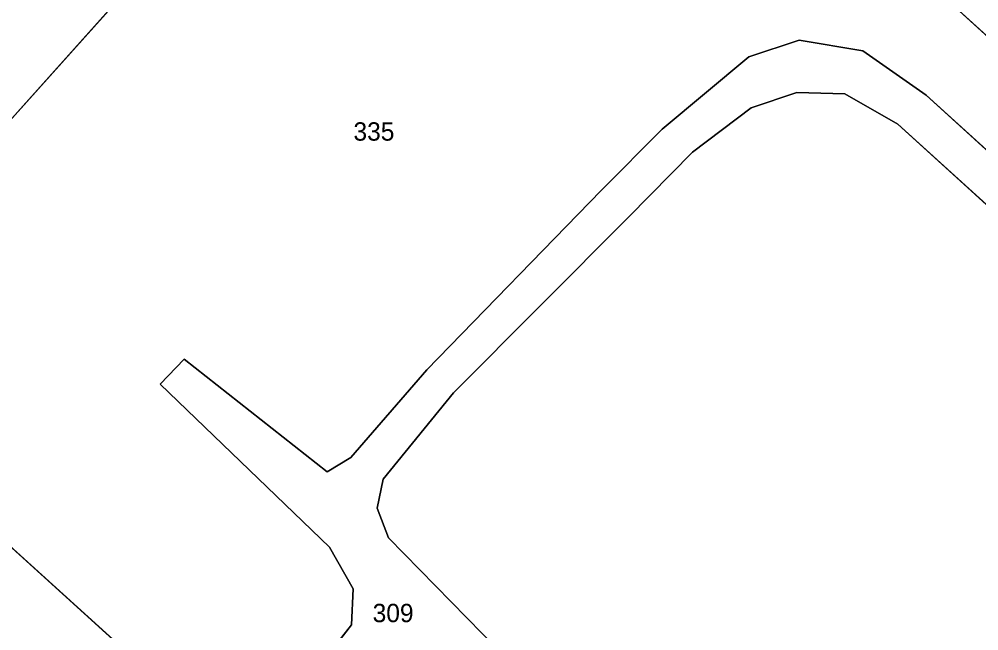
# Model space of a CAD drawing. Extents: x -689422 to -685210, y -987725 to -982160.
# Drawn here: x -685801.2 to -685712.3, y -986454.6 to -986397.9 of the extents above; entities that cross this region are included whole.
import ezdxf

# ---------------------------------------------------------------- set-up
doc = ezdxf.new("R2010")
doc.units = 0
for name, color, linetype in [('KN_Hranice_parcel', 7, 'Continuous'), ('KN_Parcelni cisla', 7, 'Continuous'), ('KN_Polygon parcely', 7, 'Continuous'), ('KN_POZEMKY_ORNA PUDA', 7, 'Continuous'), ('KN_POZEMKY_OSTATNI PLOCHA', 7, 'Continuous'), ('KN_VYUZITI_17_ostatni plocha_ostatni komunikace', 7, 'Continuous'), ('KN_VYUZITI_23_ostatni plocha_manipulacni plocha', 7, 'Continuous')]:
    doc.layers.add(name, color=color, linetype=linetype)

msp = doc.modelspace()

# ---------------------------------------------------------------- linework, layer by layer
at = {"layer": 'KN_Hranice_parcel'}
msp.add_line((-685821.56, -986429.08), (-685743.66, -986499.7), dxfattribs=at)
for points in [[(-685821.56, -986429.08), (-685761.63, -986362.24), (-685757.55, -986357.69), (-685745.03, -986369.08), (-685655.73, -986450.31), (-685641.75, -986463.02), (-685596.88, -986503.84), (-685554.92, -986542.01), (-685539.36, -986556.16), (-685526.59, -986567.78), (-685506.48, -986586.07)], [(-685516.86, -986588), (-685619.82, -986493.67), (-685717.2, -986404.98), (-685723.08, -986400.88), (-685728.96, -986399.89), (-685733.62, -986401.45), (-685741.64, -986408.13), (-685747.31, -986413.82), (-685763.44, -986430.43), (-685770.49, -986438.56), (-685772.66, -986439.89), (-685785.92, -986429.43), (-685788.14, -986431.77), (-685772.45, -986446.86), (-685770.26, -986450.73), (-685770.41, -986454.06), (-685774.01, -986458.62), (-685770.61, -986461.52), (-685765.64, -986456.54), (-685763.9, -986456), (-685759.88, -986458.18), (-685740.14, -986475.71), (-685729.99, -986484.5)], [(-685727.86, -986482.09), (-685737.97, -986473.33), (-685756.83, -986456.36), (-685766.98, -986446.01), (-685768.03, -986443.25), (-685767.48, -986440.57), (-685760.98, -986432.55), (-685744.78, -986416.28), (-685738.86, -986410.28), (-685733.42, -986406.16), (-685729.18, -986404.73), (-685724.74, -986404.85), (-685719.83, -986407.67), (-685621.95, -986496.72), (-685622.58, -986500.44), (-685625.2, -986504.42), (-685655.02, -986538.81), (-685659.36, -986543.43), (-685662.66, -986545.63), (-685671.31, -986537.78), (-685672.51, -986535.6), (-685672.08, -986533.08)]]:
    msp.add_lwpolyline(points, dxfattribs=at)
at = {"layer": 'KN_Polygon parcely'}
for points in [[(-685510.16, -986432.68), (-685596.09, -986380.37), (-685615.62, -986410.41), (-685695.94, -986371.94), (-685669.81, -986331.75), (-685670.96, -986331.05), (-685694.26, -986316.81), (-685722.12, -986359.27), (-685746.45, -986348.59), (-685717.36, -986302.6), (-685718.87, -986301.64), (-685734.74, -986291.5), (-685792.42, -986267.55), (-685795.86, -986266.12), (-685811.7, -986338.56), (-685830.95, -986439.54), (-685821.56, -986429.08), (-685761.63, -986362.24), (-685757.55, -986357.69), (-685745.03, -986369.08), (-685655.73, -986450.31), (-685641.75, -986463.02), (-685596.88, -986503.84), (-685554.92, -986542.01)], [(-685761.63, -986362.24), (-685821.56, -986429.08), (-685743.66, -986499.7)], [(-685554.92, -986542.01), (-685596.88, -986503.84), (-685641.75, -986463.02), (-685655.73, -986450.31), (-685745.03, -986369.08)], [(-685774.01, -986458.62), (-685770.41, -986454.06), (-685770.26, -986450.73), (-685772.45, -986446.86), (-685788.14, -986431.77), (-685785.92, -986429.43), (-685772.66, -986439.89), (-685770.49, -986438.56), (-685763.44, -986430.43), (-685747.31, -986413.82), (-685741.64, -986408.13), (-685733.62, -986401.45), (-685728.96, -986399.89), (-685723.08, -986400.88), (-685717.2, -986404.98), (-685619.82, -986493.67)], [(-685619.82, -986493.67), (-685717.2, -986404.98), (-685723.08, -986400.88), (-685728.96, -986399.89), (-685733.62, -986401.45), (-685741.64, -986408.13), (-685747.31, -986413.82), (-685763.44, -986430.43), (-685770.49, -986438.56), (-685772.66, -986439.89), (-685785.92, -986429.43), (-685788.14, -986431.77), (-685772.45, -986446.86), (-685770.26, -986450.73), (-685770.41, -986454.06), (-685774.01, -986458.62)], [(-685621.95, -986496.72), (-685719.83, -986407.67), (-685724.74, -986404.85), (-685729.18, -986404.73), (-685733.42, -986406.16), (-685738.86, -986410.28), (-685744.78, -986416.28), (-685760.98, -986432.55), (-685767.48, -986440.57), (-685768.03, -986443.25), (-685766.98, -986446.01), (-685756.83, -986456.36), (-685737.97, -986473.33), (-685727.86, -986482.09), (-685726.49, -986480.54), (-685685.64, -986517.07)], [(-685756.83, -986456.36), (-685766.98, -986446.01), (-685768.03, -986443.25), (-685767.48, -986440.57), (-685760.98, -986432.55), (-685744.78, -986416.28), (-685738.86, -986410.28), (-685733.42, -986406.16), (-685729.18, -986404.73), (-685724.74, -986404.85), (-685719.83, -986407.67), (-685621.95, -986496.72)], [(-685743.66, -986499.7), (-685821.56, -986429.08)]]:
    msp.add_lwpolyline(points, dxfattribs=at)
at = {"layer": 'KN_POZEMKY_ORNA PUDA'}
for p, q in [((-685761.63, -986362.24), (-685821.56, -986429.08)), ((-685655.73, -986450.31), (-685745.03, -986369.08))]:
    msp.add_line(p, q, dxfattribs=at)
at = {"layer": 'KN_POZEMKY_OSTATNI PLOCHA'}
for p, q in [((-685821.56, -986429.08), (-685761.63, -986362.24)), ((-685745.03, -986369.08), (-685655.73, -986450.31)), ((-685728.96, -986399.89), (-685733.62, -986401.45)), ((-685733.62, -986401.45), (-685728.96, -986399.89)), ((-685723.08, -986400.88), (-685728.96, -986399.89)), ((-685728.96, -986399.89), (-685723.08, -986400.88)), ((-685717.2, -986404.98), (-685723.08, -986400.88)), ((-685723.08, -986400.88), (-685717.2, -986404.98)), ((-685733.62, -986401.45), (-685741.64, -986408.13)), ((-685741.64, -986408.13), (-685733.62, -986401.45)), ((-685729.18, -986404.73), (-685733.42, -986406.16)), ((-685733.42, -986406.16), (-685729.18, -986404.73)), ((-685724.74, -986404.85), (-685729.18, -986404.73)), ((-685729.18, -986404.73), (-685724.74, -986404.85)), ((-685719.83, -986407.67), (-685724.74, -986404.85)), ((-685724.74, -986404.85), (-685719.83, -986407.67)), ((-685619.82, -986493.67), (-685717.2, -986404.98)), ((-685717.2, -986404.98), (-685619.82, -986493.67)), ((-685733.42, -986406.16), (-685738.86, -986410.28)), ((-685738.86, -986410.28), (-685733.42, -986406.16)), ((-685741.64, -986408.13), (-685747.31, -986413.82)), ((-685747.31, -986413.82), (-685741.64, -986408.13)), ((-685621.95, -986496.72), (-685719.83, -986407.67)), ((-685719.83, -986407.67), (-685621.95, -986496.72)), ((-685738.86, -986410.28), (-685744.78, -986416.28)), ((-685744.78, -986416.28), (-685738.86, -986410.28)), ((-685747.31, -986413.82), (-685763.44, -986430.43)), ((-685763.44, -986430.43), (-685747.31, -986413.82)), ((-685744.78, -986416.28), (-685760.98, -986432.55)), ((-685760.98, -986432.55), (-685744.78, -986416.28)), ((-685743.66, -986499.7), (-685821.56, -986429.08)), ((-685821.56, -986429.08), (-685743.66, -986499.7)), ((-685785.92, -986429.43), (-685788.14, -986431.77)), ((-685788.14, -986431.77), (-685785.92, -986429.43)), ((-685772.66, -986439.89), (-685785.92, -986429.43)), ((-685785.92, -986429.43), (-685772.66, -986439.89)), ((-685763.44, -986430.43), (-685770.49, -986438.56)), ((-685770.49, -986438.56), (-685763.44, -986430.43)), ((-685788.14, -986431.77), (-685772.45, -986446.86)), ((-685772.45, -986446.86), (-685788.14, -986431.77)), ((-685760.98, -986432.55), (-685767.48, -986440.57)), ((-685767.48, -986440.57), (-685760.98, -986432.55)), ((-685770.49, -986438.56), (-685772.66, -986439.89)), ((-685772.66, -986439.89), (-685770.49, -986438.56)), ((-685767.48, -986440.57), (-685768.03, -986443.25)), ((-685768.03, -986443.25), (-685767.48, -986440.57)), ((-685768.03, -986443.25), (-685766.98, -986446.01)), ((-685766.98, -986446.01), (-685768.03, -986443.25)), ((-685766.98, -986446.01), (-685756.83, -986456.36)), ((-685756.83, -986456.36), (-685766.98, -986446.01)), ((-685772.45, -986446.86), (-685770.26, -986450.73)), ((-685770.26, -986450.73), (-685772.45, -986446.86)), ((-685770.26, -986450.73), (-685770.41, -986454.06)), ((-685770.41, -986454.06), (-685770.26, -986450.73)), ((-685770.41, -986454.06), (-685774.01, -986458.62)), ((-685774.01, -986458.62), (-685770.41, -986454.06))]:
    msp.add_line(p, q, dxfattribs=at)
at = {"layer": 'KN_VYUZITI_17_ostatni plocha_ostatni komunikace'}
for p, q in [((-685733.62, -986401.45), (-685728.96, -986399.89)), ((-685728.96, -986399.89), (-685723.08, -986400.88)), ((-685723.08, -986400.88), (-685717.2, -986404.98)), ((-685741.64, -986408.13), (-685733.62, -986401.45)), ((-685729.18, -986404.73), (-685733.42, -986406.16)), ((-685724.74, -986404.85), (-685729.18, -986404.73)), ((-685719.83, -986407.67), (-685724.74, -986404.85)), ((-685717.2, -986404.98), (-685619.82, -986493.67)), ((-685733.42, -986406.16), (-685738.86, -986410.28)), ((-685747.31, -986413.82), (-685741.64, -986408.13)), ((-685621.95, -986496.72), (-685719.83, -986407.67)), ((-685738.86, -986410.28), (-685744.78, -986416.28)), ((-685763.44, -986430.43), (-685747.31, -986413.82)), ((-685744.78, -986416.28), (-685760.98, -986432.55)), ((-685788.14, -986431.77), (-685785.92, -986429.43)), ((-685785.92, -986429.43), (-685772.66, -986439.89)), ((-685770.49, -986438.56), (-685763.44, -986430.43)), ((-685772.45, -986446.86), (-685788.14, -986431.77)), ((-685760.98, -986432.55), (-685767.48, -986440.57)), ((-685772.66, -986439.89), (-685770.49, -986438.56)), ((-685767.48, -986440.57), (-685768.03, -986443.25)), ((-685768.03, -986443.25), (-685766.98, -986446.01)), ((-685766.98, -986446.01), (-685756.83, -986456.36)), ((-685770.26, -986450.73), (-685772.45, -986446.86)), ((-685770.41, -986454.06), (-685770.26, -986450.73)), ((-685774.01, -986458.62), (-685770.41, -986454.06))]:
    msp.add_line(p, q, dxfattribs=at)
at = {"layer": 'KN_VYUZITI_23_ostatni plocha_manipulacni plocha'}
for p, q in [((-685821.56, -986429.08), (-685761.63, -986362.24)), ((-685745.03, -986369.08), (-685655.73, -986450.31)), ((-685728.96, -986399.89), (-685733.62, -986401.45)), ((-685723.08, -986400.88), (-685728.96, -986399.89)), ((-685717.2, -986404.98), (-685723.08, -986400.88)), ((-685733.62, -986401.45), (-685741.64, -986408.13)), ((-685733.42, -986406.16), (-685729.18, -986404.73)), ((-685729.18, -986404.73), (-685724.74, -986404.85)), ((-685724.74, -986404.85), (-685719.83, -986407.67)), ((-685619.82, -986493.67), (-685717.2, -986404.98)), ((-685738.86, -986410.28), (-685733.42, -986406.16)), ((-685741.64, -986408.13), (-685747.31, -986413.82)), ((-685719.83, -986407.67), (-685621.95, -986496.72)), ((-685744.78, -986416.28), (-685738.86, -986410.28)), ((-685747.31, -986413.82), (-685763.44, -986430.43)), ((-685760.98, -986432.55), (-685744.78, -986416.28)), ((-685743.66, -986499.7), (-685821.56, -986429.08)), ((-685821.56, -986429.08), (-685743.66, -986499.7)), ((-685785.92, -986429.43), (-685788.14, -986431.77)), ((-685772.66, -986439.89), (-685785.92, -986429.43)), ((-685763.44, -986430.43), (-685770.49, -986438.56)), ((-685788.14, -986431.77), (-685772.45, -986446.86)), ((-685767.48, -986440.57), (-685760.98, -986432.55)), ((-685770.49, -986438.56), (-685772.66, -986439.89)), ((-685768.03, -986443.25), (-685767.48, -986440.57)), ((-685766.98, -986446.01), (-685768.03, -986443.25)), ((-685756.83, -986456.36), (-685766.98, -986446.01)), ((-685772.45, -986446.86), (-685770.26, -986450.73)), ((-685770.26, -986450.73), (-685770.41, -986454.06)), ((-685770.41, -986454.06), (-685774.01, -986458.62))]:
    msp.add_line(p, q, dxfattribs=at)

# ---------------------------------------------------------------- texts
at = {"layer": 'KN_Parcelni cisla'}
for s, p in [('335', (-685770.24, -986409.2)), ('309', (-685768.465, -986453.81))]:
    msp.add_text(s, height=1.7, dxfattribs=at).set_placement(p)

doc.saveas('drawing.dxf')
